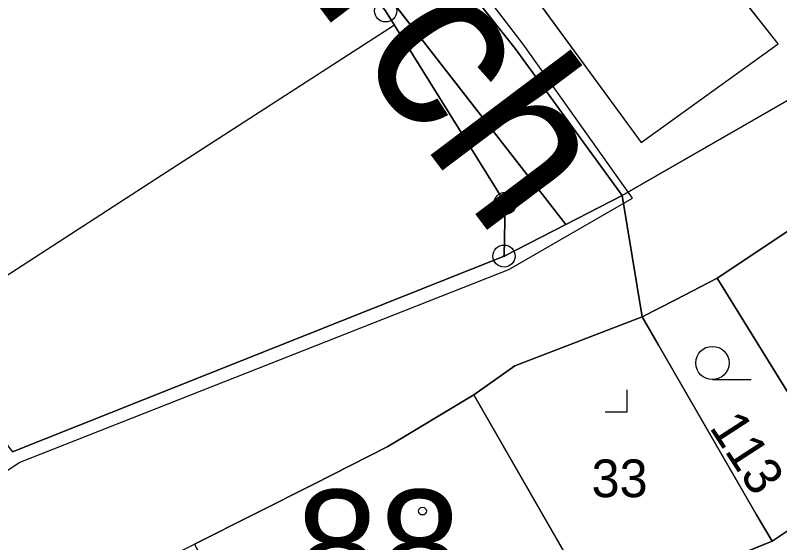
# Model space of a CAD drawing. Extents: x -689422 to -685210, y -987725 to -982160.
# Drawn here: x -687387.98 to -687353.53, y -985673.41 to -985649.62 of the extents above; entities that cross this region are included whole.
import ezdxf

# ---------------------------------------------------------------- set-up
doc = ezdxf.new("R2010")
doc.units = 0
for name, color, linetype in [('KN_Budovy', 7, 'Continuous'), ('KN_Budovy_cisla_domovni', 7, 'Continuous'), ('KN_Hranice_parcel', 7, 'Continuous'), ('KN_Hranice_parcel_vnitrni_kresba', 7, 'Continuous'), ('KN_Parcelni cisla', 7, 'Continuous'), ('KN_Polygon parcely', 7, 'Continuous'), ('KN_Popisy_pomistni nazvy nazvy ulic', 7, 'Continuous'), ('KN_POZEMKY_OSTATNI PLOCHA', 7, 'Continuous'), ('KN_POZEMKY_TTP', 7, 'Continuous'), ('KN_POZEMKY_ZAHRADA', 7, 'Continuous'), ('KN_POZEMKY_ZASTAVENA PLOCHA', 7, 'Continuous'), ('KN_VYUZITI_13_zastavena plocha_zboreniste', 7, 'Continuous'), ('KN_VYUZITI_17_ostatni plocha_ostatni komunikace', 7, 'Continuous'), ('KN_Věcná břemena k části', 7, 'Continuous'), ('KN_Značky bodu BP', 7, 'Continuous'), ('KN_Značky budov', 7, 'Continuous'), ('KN_Značky kultur', 7, 'Continuous')]:
    doc.layers.add(name, color=color, linetype=linetype)

msp = doc.modelspace()

# ---------------------------------------------------------------- linework, layer by layer
at = {"layer": 'KN_Budovy'}
for points in [[(-687363.09, -985638.8), (-687366.12, -985634.93), (-687371.72, -985639.02), (-687359.78, -985655.36), (-687353.6, -985650.91)], [(-687379.9, -985673.47), (-687376.73, -985679.46), (-687371.41, -985676.63), (-687369.85, -985679.56), (-687362.36, -985675.37), (-687367.31, -985666.73), (-687371.19, -985669.07), (-687374.53, -985670.77)]]:
    msp.add_lwpolyline(points, close=True, dxfattribs=at)
at = {"layer": 'KN_Hranice_parcel'}
for p, q in [((-687356.35, -985661.48), (-687349.91, -985657.17)), ((-687363.17, -985659.05), (-687360.63, -985657.75)), ((-687360.63, -985657.75), (-687359.73, -985663.22)), ((-687365.95, -985660.48), (-687363.17, -985659.05)), ((-687365.95, -985660.48), (-687388.1, -985669.3)), ((-687356.35, -985661.48), (-687350.43, -985671.05)), ((-687362.36, -985675.37), (-687367.31, -985666.73))]:
    msp.add_line(p, q, dxfattribs=at)
for points in [[(-687363.17, -985659.05), (-687403.49, -985607.19), (-687408.31, -985605.16)], [(-687408.31, -985605.16), (-687402.01, -985611.65), (-687393.72, -985621.66), (-687371.29, -985649.42), (-687365.9, -985658.1), (-687365.95, -985660.48)], [(-687360.63, -985657.75), (-687360.99, -985657.25), (-687365.45, -985651.12), (-687373.9, -985640.49)], [(-687348.57, -985649.61), (-687352.16, -985652.87), (-687359.74, -985657.24), (-687360.63, -985657.75)], [(-687359.73, -985663.22), (-687358.23, -985662.45), (-687356.35, -985661.48)], [(-687359.73, -985663.22), (-687365.47, -985665.43), (-687367.31, -985666.73)], [(-687353.87, -985673.34), (-687354.57, -985672.14), (-687359.01, -985664.47), (-687359.73, -985663.22)], [(-687367.31, -985666.73), (-687371.19, -985669.07), (-687374.53, -985670.77), (-687379.9, -985673.47)], [(-687350.43, -985671.05), (-687352.92, -985672.71), (-687353.87, -985673.34)], [(-687362.36, -985675.37), (-687359.37, -985675.56), (-687353.87, -985673.34)]]:
    msp.add_lwpolyline(points, dxfattribs=at)
at = {"layer": 'KN_Hranice_parcel_vnitrni_kresba'}
for p, q in [((-687353.6, -985650.91), (-687363.09, -985638.8)), ((-687371.72, -985639.02), (-687359.78, -985655.36)), ((-687359.78, -985655.36), (-687353.6, -985650.91))]:
    msp.add_line(p, q, dxfattribs=at)
msp.add_lwpolyline([(-687458.72, -985757.95), (-687446.72, -985732.73), (-687444.58, -985728.3), (-687442.15, -985724.8), (-687428.37, -985708.16), (-687410.16, -985685.87), (-687407.94, -985683.37), (-687387.8, -985669.79), (-687365.74, -985661.08), (-687360.17, -985657.86), (-687365.09, -985650.93), (-687373.31, -985640.22), (-687375.02, -985638.07), (-687384.8, -985624.93), (-687386.3, -985623.28), (-687387.23, -985621.07), (-687389.73, -985618.28), (-687397.37, -985607.92), (-687402.66, -985602.06), (-687382.66, -985584.35), (-687373.52, -985576.56)], dxfattribs=at)
at = {"layer": 'KN_Polygon parcely'}
for points in [[(-687459.62, -985614.07), (-687435.52, -985608.44), (-687417.38, -985605.45), (-687408.31, -985605.16), (-687403.49, -985607.19), (-687363.17, -985659.05), (-687360.63, -985657.75), (-687360.99, -985657.25), (-687365.45, -985651.12), (-687373.9, -985640.49), (-687375.5, -985638.48), (-687385.13, -985625.04), (-687386.64, -985623.74), (-687388.62, -985622.05), (-687398.72, -985609.09), (-687403.78, -985602.9), (-687403.08, -985602.14), (-687417.86, -985603.43), (-687423.06, -985604.23), (-687440.53, -985606.11)], [(-687328.85, -985634.29), (-687337.86, -985640.97), (-687338.19, -985641.23), (-687348.57, -985649.61), (-687352.16, -985652.87), (-687359.74, -985657.24), (-687360.63, -985657.75), (-687359.73, -985663.22), (-687358.23, -985662.45), (-687356.35, -985661.48), (-687349.91, -985657.17), (-687344.89, -985654.01), (-687342.44, -985652.43), (-687335.37, -985649.63), (-687328.05, -985642.28)], [(-687329.95, -985655.56), (-687332.96, -985658.88), (-687338.15, -985662.75), (-687343.2, -985666.45), (-687350.43, -985671.05), (-687352.92, -985672.71), (-687353.87, -985673.34), (-687359.37, -985675.56), (-687362.36, -985675.37), (-687361.49, -985677.09), (-687372.69, -985683.24), (-687374.61, -985684.2), (-687373, -985687.28), (-687377.63, -985689.63), (-687379.5, -985690.65), (-687380.48, -985688.91), (-687390.81, -985694.81)], [(-687396.52, -985686.06), (-687385.33, -985679.34), (-687386.67, -985676.62), (-687385.69, -985676.14), (-687384.67, -985675.71), (-687382.72, -985674.88), (-687379.9, -985673.47), (-687374.53, -985670.77), (-687371.19, -985669.07), (-687367.31, -985666.73), (-687365.47, -985665.43), (-687359.73, -985663.22), (-687360.63, -985657.75), (-687363.17, -985659.05), (-687365.95, -985660.48), (-687388.1, -985669.3)]]:
    msp.add_lwpolyline(points, dxfattribs=at)
for points in [[(-687434.45, -985609.81), (-687388.1, -985669.3), (-687365.95, -985660.48), (-687365.9, -985658.1), (-687371.29, -985649.42), (-687393.72, -985621.66), (-687402.01, -985611.65), (-687408.31, -985605.16), (-687417.38, -985605.45), (-687435.52, -985608.44)], [(-687408.31, -985605.16), (-687402.01, -985611.65), (-687393.72, -985621.66), (-687371.29, -985649.42), (-687365.9, -985658.1), (-687365.95, -985660.48), (-687363.17, -985659.05), (-687403.49, -985607.19)], [(-687360.63, -985657.75), (-687359.74, -985657.24), (-687352.16, -985652.87), (-687348.57, -985649.61), (-687357.46, -985635.06), (-687360.54, -985630.4), (-687366.5, -985634.32), (-687371.72, -985639.02), (-687373.9, -985640.49), (-687365.45, -985651.12), (-687360.99, -985657.25)], [(-687356.35, -985661.48), (-687350.43, -985671.05), (-687343.2, -985666.45), (-687345.43, -985663.39), (-687347.46, -985664.75), (-687349.72, -985661.37), (-687347.79, -985660.08), (-687349.91, -985657.17)], [(-687356.35, -985661.48), (-687358.23, -985662.45), (-687359.73, -985663.22), (-687359.01, -985664.47), (-687354.57, -985672.14), (-687353.87, -985673.34), (-687352.92, -985672.71), (-687350.43, -985671.05)], [(-687359.01, -985664.47), (-687359.73, -985663.22), (-687365.47, -985665.43), (-687367.31, -985666.73), (-687362.36, -985675.37), (-687359.37, -985675.56), (-687353.87, -985673.34), (-687354.57, -985672.14)], [(-687362.36, -985675.37), (-687367.31, -985666.73), (-687371.19, -985669.07), (-687374.53, -985670.77), (-687379.9, -985673.47), (-687376.73, -985679.46), (-687371.41, -985676.63), (-687369.85, -985679.56)]]:
    msp.add_lwpolyline(points, close=True, dxfattribs=at)
at = {"layer": 'KN_POZEMKY_OSTATNI PLOCHA'}
for p, q in [((-687363.17, -985659.05), (-687403.49, -985607.19)), ((-687373.9, -985640.49), (-687365.45, -985651.12)), ((-687365.45, -985651.12), (-687360.99, -985657.25)), ((-687359.74, -985657.24), (-687352.16, -985652.87)), ((-687360.99, -985657.25), (-687360.63, -985657.75)), ((-687360.63, -985657.75), (-687359.74, -985657.24)), ((-687349.91, -985657.17), (-687356.35, -985661.48)), ((-687363.17, -985659.05), (-687360.63, -985657.75)), ((-687360.63, -985657.75), (-687363.17, -985659.05)), ((-687359.73, -985663.22), (-687360.63, -985657.75)), ((-687360.63, -985657.75), (-687359.73, -985663.22)), ((-687365.95, -985660.48), (-687363.17, -985659.05)), ((-687388.1, -985669.3), (-687365.95, -985660.48)), ((-687356.35, -985661.48), (-687358.23, -985662.45)), ((-687358.23, -985662.45), (-687359.73, -985663.22)), ((-687359.73, -985663.22), (-687365.47, -985665.43)), ((-687365.47, -985665.43), (-687367.31, -985666.73)), ((-687367.31, -985666.73), (-687371.19, -985669.07)), ((-687371.19, -985669.07), (-687374.53, -985670.77)), ((-687374.53, -985670.77), (-687379.9, -985673.47)), ((-687353.87, -985673.34), (-687352.92, -985672.71)), ((-687359.37, -985675.56), (-687353.87, -985673.34))]:
    msp.add_line(p, q, dxfattribs=at)
at = {"layer": 'KN_POZEMKY_TTP'}
for p, q in [((-687403.49, -985607.19), (-687363.17, -985659.05)), ((-687371.29, -985649.42), (-687365.9, -985658.1)), ((-687365.9, -985658.1), (-687371.29, -985649.42)), ((-687365.9, -985658.1), (-687365.95, -985660.48)), ((-687365.95, -985660.48), (-687365.9, -985658.1)), ((-687363.17, -985659.05), (-687365.95, -985660.48)), ((-687365.95, -985660.48), (-687388.1, -985669.3))]:
    msp.add_line(p, q, dxfattribs=at)
at = {"layer": 'KN_POZEMKY_ZAHRADA'}
for p, q in [((-687356.35, -985661.48), (-687349.91, -985657.17)), ((-687358.23, -985662.45), (-687356.35, -985661.48)), ((-687350.43, -985671.05), (-687356.35, -985661.48)), ((-687356.35, -985661.48), (-687350.43, -985671.05)), ((-687359.73, -985663.22), (-687358.23, -985662.45)), ((-687359.01, -985664.47), (-687359.73, -985663.22)), ((-687354.57, -985672.14), (-687359.01, -985664.47)), ((-687353.87, -985673.34), (-687354.57, -985672.14)), ((-687352.92, -985672.71), (-687353.87, -985673.34))]:
    msp.add_line(p, q, dxfattribs=at)
at = {"layer": 'KN_POZEMKY_ZASTAVENA PLOCHA'}
for p, q in [((-687365.45, -985651.12), (-687373.9, -985640.49)), ((-687360.99, -985657.25), (-687365.45, -985651.12)), ((-687352.16, -985652.87), (-687359.74, -985657.24)), ((-687360.63, -985657.75), (-687360.99, -985657.25)), ((-687359.74, -985657.24), (-687360.63, -985657.75)), ((-687365.47, -985665.43), (-687359.73, -985663.22)), ((-687359.73, -985663.22), (-687359.01, -985664.47)), ((-687359.01, -985664.47), (-687354.57, -985672.14)), ((-687367.31, -985666.73), (-687365.47, -985665.43)), ((-687371.19, -985669.07), (-687367.31, -985666.73)), ((-687367.31, -985666.73), (-687362.36, -985675.37)), ((-687362.36, -985675.37), (-687367.31, -985666.73)), ((-687374.53, -985670.77), (-687371.19, -985669.07)), ((-687379.9, -985673.47), (-687374.53, -985670.77)), ((-687354.57, -985672.14), (-687353.87, -985673.34)), ((-687353.87, -985673.34), (-687359.37, -985675.56))]:
    msp.add_line(p, q, dxfattribs=at)
at = {"layer": 'KN_VYUZITI_13_zastavena plocha_zboreniste'}
for p, q in [((-687365.47, -985665.43), (-687359.73, -985663.22)), ((-687359.73, -985663.22), (-687359.01, -985664.47)), ((-687359.01, -985664.47), (-687354.57, -985672.14)), ((-687367.31, -985666.73), (-687365.47, -985665.43)), ((-687362.36, -985675.37), (-687367.31, -985666.73)), ((-687354.57, -985672.14), (-687353.87, -985673.34)), ((-687353.87, -985673.34), (-687359.37, -985675.56))]:
    msp.add_line(p, q, dxfattribs=at)
at = {"layer": 'KN_VYUZITI_17_ostatni plocha_ostatni komunikace'}
for p, q in [((-687363.17, -985659.05), (-687403.49, -985607.19)), ((-687373.9, -985640.49), (-687365.45, -985651.12)), ((-687365.45, -985651.12), (-687360.99, -985657.25)), ((-687359.74, -985657.24), (-687352.16, -985652.87)), ((-687360.99, -985657.25), (-687360.63, -985657.75)), ((-687360.63, -985657.75), (-687359.74, -985657.24)), ((-687349.91, -985657.17), (-687356.35, -985661.48)), ((-687363.17, -985659.05), (-687360.63, -985657.75)), ((-687360.63, -985657.75), (-687363.17, -985659.05)), ((-687359.73, -985663.22), (-687360.63, -985657.75)), ((-687360.63, -985657.75), (-687359.73, -985663.22)), ((-687365.95, -985660.48), (-687363.17, -985659.05)), ((-687388.1, -985669.3), (-687365.95, -985660.48)), ((-687356.35, -985661.48), (-687358.23, -985662.45)), ((-687358.23, -985662.45), (-687359.73, -985663.22)), ((-687359.73, -985663.22), (-687365.47, -985665.43)), ((-687365.47, -985665.43), (-687367.31, -985666.73)), ((-687367.31, -985666.73), (-687371.19, -985669.07)), ((-687371.19, -985669.07), (-687374.53, -985670.77)), ((-687374.53, -985670.77), (-687379.9, -985673.47)), ((-687353.87, -985673.34), (-687352.92, -985672.71)), ((-687359.37, -985675.56), (-687353.87, -985673.34))]:
    msp.add_line(p, q, dxfattribs=at)
at = {"layer": 'KN_Věcná břemena k části'}
msp.add_lwpolyline([(-687392.3, -985663.91), (-687388.1, -985669.3), (-687365.95, -985660.48), (-687365.9, -985658.1), (-687370.89, -985650.07), (-687381.39, -985656.85)], close=True, dxfattribs=at)
at = {"layer": 'KN_Značky bodu BP'}
for centre, radius in [((-687371.29, -985649.42), 0.5), ((-687365.9, -985658.1), 0.5), ((-687365.9, -985658.1), 0.0303), ((-687365.95, -985660.48), 0.5), ((-687365.95, -985660.48), 0.0303)]:
    msp.add_circle(centre, radius, dxfattribs=at)
at = {"layer": 'KN_Značky budov'}
msp.add_circle((-687369.627, -985671.979), 0.175, dxfattribs=at)
at = {"layer": 'KN_Značky kultur'}
for p, q in [((-687356.563, -985666.05), (-687354.813, -985666.05)), ((-687360.4, -985667.51), (-687360.4, -985666.51)), ((-687361.401, -985667.51), (-687360.4, -985667.51))]:
    msp.add_line(p, q, dxfattribs=at)
msp.add_circle((-687356.563, -985665.3), 0.75, dxfattribs=at)

# ---------------------------------------------------------------- texts
at = {"layer": 'KN_Budovy_cisla_domovni'}
msp.add_text('88', height=5, dxfattribs=at).set_placement((-687375.328, -985676.019))
at = {"layer": 'KN_Parcelni cisla'}
msp.add_text('113', height=1.7, rotation=303, dxfattribs=at).set_placement((-687356.732, -985668.202))
msp.add_text('33', height=1.7, dxfattribs=at).set_placement((-687362.01, -985671.35))
at = {"layer": 'KN_Popisy_pomistni nazvy nazvy ulic'}
msp.add_text('Kostelní vrch', height=7.5, rotation=307, dxfattribs=at).set_placement((-687401.212, -985613.518))

doc.saveas('drawing.dxf')
